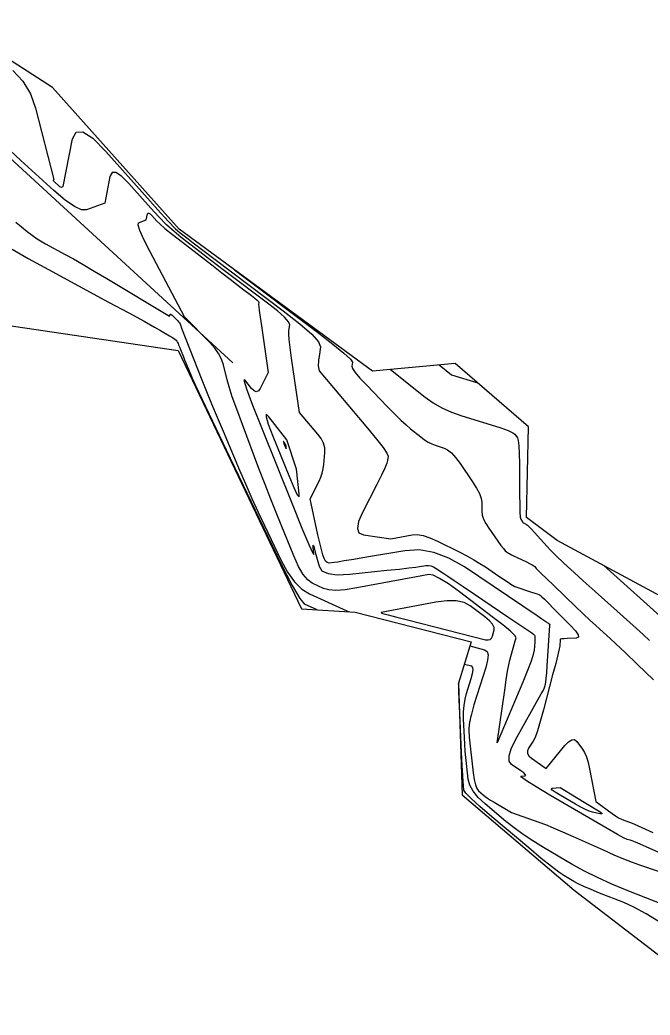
# Model space of a CAD drawing. Extents: x 1715724 to 1716561, y 394063 to 395906.
# Drawn here: x 1716371.9 to 1716427, y 394587.6 to 394674.6 of the extents above; entities that cross this region are included whole.
import ezdxf

# ---------------------------------------------------------------- set-up
doc = ezdxf.new("R2010")
doc.units = 0
for name, color, linetype in [('DT_X_Contour_Major', 7, 'Continuous'), ('DT_X_Contour_Minor', 7, 'Continuous'), ('DT_X_TIN_Hull', 7, 'Continuous'), ('GE_P_CL_10', 7, 'Continuous')]:
    doc.layers.add(name, color=color, linetype=linetype)

msp = doc.modelspace()

# ---------------------------------------------------------------- linework, layer by layer
at = {"layer": 'DT_X_Contour_Major'}
msp.add_lwpolyline([(1716404.305, 394644.062), (1716407.333, 394641.642), (1716408.02, 394641.152), (1716408.784, 394640.717), (1716409.626, 394640.338), (1716410.545, 394640.014), (1716413.097, 394639.226), (1716413.945, 394638.952), (1716414.574, 394638.723), (1716414.983, 394638.538), (1716415.174, 394638.398), (1716415.39, 394638.082), (1716415.462, 394637.852), (1716415.514, 394637.398), (1716415.548, 394636.722), (1716415.564, 394635.822), (1716415.579, 394633.126), (1716415.59, 394632.233), (1716415.611, 394631.577), (1716415.641, 394631.157), (1716415.682, 394630.974), (1716415.844, 394630.745), (1716415.877, 394630.702), (1716415.901, 394630.673), (1716415.917, 394630.659), (1716415.988, 394630.62), (1716416.186, 394630.524), (1716416.264, 394630.463), (1716416.406, 394630.323), (1716416.612, 394630.106), (1716416.882, 394629.811), (1716417.686, 394628.919), (1716417.98, 394628.597), (1716418.258, 394628.302), (1716418.521, 394628.033), (1716418.768, 394627.789), (1716419.405, 394627.175), (1716419.757, 394626.846), (1716420.336, 394626.318), (1716421.14, 394625.592), (1716422.171, 394624.668), (1716425.221, 394621.938), (1716426.361, 394620.907), (1716426.932, 394620.38)], dxfattribs=at)
at = {"layer": 'DT_X_Contour_Minor'}
for points in [[(1716371.329, 394670.189), (1716372.195, 394669.253), (1716372.853, 394668.156), (1716373.302, 394666.899), (1716374.912, 394660.655), (1716374.841, 394660.609), (1716374.841, 394660.588), (1716374.871, 394660.546), (1716374.931, 394660.483), (1716375.021, 394660.399), (1716375.301, 394660.146), (1716375.397, 394660.064), (1716375.475, 394660.009), (1716375.535, 394659.981), (1716375.577, 394659.98), (1716375.733, 394660.036), (1716376.535, 394664.205), (1716376.846, 394664.807), (1716377.433, 394664.826), (1716378.297, 394664.263), (1716379.438, 394663.117), (1716382.848, 394659.286), (1716384, 394658.003), (1716384.897, 394657.029), (1716385.54, 394656.364), (1716385.928, 394656.008), (1716386.624, 394655.468), (1716387.061, 394655.134), (1716388.993, 394653.671), (1716394.946, 394649.182), (1716396.402, 394648.04), (1716397.43, 394647.135), (1716398.027, 394646.466), (1716398.195, 394646.034), (1716398.07, 394645.199), (1716398.031, 394644.913), (1716398.007, 394644.682), (1716397.998, 394644.506), (1716398.004, 394644.385), (1716398.069, 394643.949), (1716402.302, 394638.929), (1716403.095, 394637.969), (1716403.657, 394637.243), (1716403.99, 394636.75), (1716404.092, 394636.491), (1716404.059, 394636.109), (1716403.99, 394635.87), (1716403.808, 394635.44), (1716403.511, 394634.817), (1716403.102, 394634.002), (1716401.858, 394631.574), (1716401.513, 394630.768), (1716401.413, 394630.171), (1716401.556, 394629.783), (1716401.944, 394629.604), (1716404.324, 394629.258), (1716406.203, 394629.615), (1716406.643, 394629.638), (1716407.159, 394629.553), (1716407.75, 394629.361), (1716408.417, 394629.061), (1716410.295, 394628.118), (1716410.967, 394627.771), (1716411.575, 394627.437), (1716412.118, 394627.116), (1716412.596, 394626.808), (1716413.784, 394626.004), (1716414.183, 394625.734), (1716414.489, 394625.529), (1716414.701, 394625.387), (1716414.82, 394625.31), (1716415.158, 394625.098), (1716416.63, 394624.611), (1716416.91, 394624.517), (1716417.12, 394624.444), (1716417.26, 394624.39), (1716417.329, 394624.357), (1716417.42, 394624.295), (1716417.518, 394624.207), (1716417.745, 394623.987), (1716418.099, 394623.637), (1716418.58, 394623.155), (1716420.036, 394621.696), (1716420.476, 394621.215), (1716420.705, 394620.868), (1716420.722, 394620.655), (1716420.529, 394620.574), (1716419.729, 394620.539), (1716419.467, 394620.526), (1716419.28, 394620.515), (1716419.167, 394620.507), (1716419.129, 394620.5), (1716419.127, 394620.472), (1716419.088, 394619.894), (1716419.043, 394619.643), (1716418.926, 394619.137), (1716418.735, 394618.377), (1716418.471, 394617.362), (1716417.67, 394614.315), (1716417.389, 394613.287), (1716417.145, 394612.487), (1716416.938, 394611.914), (1716416.77, 394611.57), (1716416.37, 394610.955), (1716416.273, 394610.729), (1716416.283, 394610.512), (1716416.398, 394610.305), (1716416.62, 394610.107), (1716417.903, 394609.204), (1716419.521, 394611.193), (1716419.848, 394611.535), (1716420.135, 394611.708), (1716420.382, 394611.711), (1716420.589, 394611.546), (1716421.087, 394610.879), (1716421.265, 394610.584), (1716421.426, 394610.198), (1716421.569, 394609.721), (1716421.694, 394609.154), (1716422.238, 394606.297), (1716423.663, 394605.252), (1716423.957, 394605.047), (1716424.228, 394604.881), (1716424.475, 394604.753), (1716424.698, 394604.663), (1716425.264, 394604.476), (1716425.622, 394604.333), (1716426.272, 394604.044), (1716427.215, 394603.611)], [(1716428.261, 394601.621), (1716426.65, 394602.34), (1716426.109, 394602.578), (1716425.695, 394602.755), (1716425.408, 394602.869), (1716425.248, 394602.921), (1716424.99, 394602.978), (1716424.73, 394603.099), (1716424.143, 394603.421), (1716423.228, 394603.945), (1716421.986, 394604.669), (1716418.237, 394606.867), (1716417.024, 394607.589), (1716416.194, 394608.108), (1716415.749, 394608.422), (1716415.688, 394608.533), (1716416.038, 394608.556), (1716416.115, 394608.59), (1716416.083, 394608.673), (1716415.941, 394608.806), (1716415.691, 394608.988), (1716414.878, 394609.542), (1716414.672, 394609.831), (1716414.661, 394610.286), (1716414.845, 394610.905), (1716415.226, 394611.688), (1716417.459, 394615.728), (1716417.663, 394616.041), (1716417.704, 394616.11), (1716417.739, 394616.184), (1716417.77, 394616.262), (1716417.795, 394616.345), (1716417.854, 394616.572), (1716417.88, 394616.736), (1716417.912, 394617.058), (1716417.951, 394617.539), (1716417.996, 394618.177), (1716418.233, 394621.689), (1716418.235, 394621.72), (1716418.237, 394621.742), (1716418.239, 394621.755), (1716418.241, 394621.759), (1716418.246, 394621.76), (1716418.246, 394621.761), (1716418.244, 394621.763), (1716418.242, 394621.765), (1716418.235, 394621.772), (1716418.192, 394621.803), (1716418.142, 394621.836), (1716418.074, 394621.883), (1716417.867, 394622.022), (1716417.799, 394622.068), (1716417.72, 394622.12), (1716417.71, 394622.127), (1716417.706, 394622.129), (1716417.705, 394622.129), (1716417.694, 394622.137), (1716417.606, 394622.196), (1716417.529, 394622.248), (1716417.121, 394622.524), (1716410.764, 394626.81), (1716409.416, 394627.586), (1716408.097, 394628.081), (1716406.807, 394628.292), (1716405.546, 394628.221), (1716402.223, 394627.654), (1716401.111, 394627.466), (1716400.268, 394627.326), (1716399.695, 394627.236), (1716399.391, 394627.194), (1716398.939, 394627.147), (1716398.779, 394627.179), (1716398.636, 394627.308), (1716398.512, 394627.534), (1716398.405, 394627.858), (1716397.949, 394629.598), (1716397.279, 394632.747), (1716398.073, 394634.296), (1716398.226, 394634.636), (1716398.345, 394634.993), (1716398.43, 394635.366), (1716398.482, 394635.755), (1716398.573, 394636.816), (1716398.561, 394637.214), (1716398.455, 394637.614), (1716398.255, 394638.015), (1716397.961, 394638.418), (1716396.374, 394640.3), (1716395.674, 394645.054), (1716395.547, 394645.968), (1716395.463, 394646.676), (1716395.425, 394647.175), (1716395.43, 394647.467), (1716395.505, 394647.968), (1716395.404, 394648.227), (1716395.046, 394648.628), (1716394.43, 394649.171), (1716393.556, 394649.856), (1716389.929, 394652.593), (1716389.074, 394653.242), (1716388.317, 394653.822), (1716387.657, 394654.33), (1716386.03, 394655.591), (1716385.406, 394656.106), (1716384.754, 394656.705), (1716384.074, 394657.389), (1716383.367, 394658.157), (1716381.445, 394660.317), (1716380.802, 394660.962), (1716380.315, 394661.28), (1716379.984, 394661.269), (1716379.809, 394660.929), (1716379.356, 394658.58), (1716377.757, 394658.002), (1716377.322, 394658.016), (1716376.703, 394658.305), (1716375.898, 394658.87), (1716374.909, 394659.709), (1716372.026, 394662.316), (1716371.099, 394663.184)], [(1716413.625, 394611.424), (1716414.286, 394616.045), (1716414.42, 394616.95), (1716414.54, 394617.688), (1716414.646, 394618.256), (1716414.737, 394618.656), (1716415.101, 394620.024), (1716415.188, 394620.341), (1716415.269, 394620.624), (1716415.162, 394620.818), (1716414.78, 394621.188), (1716414.123, 394621.734), (1716413.191, 394622.456), (1716410.339, 394624.617), (1716409.37, 394625.319), (1716408.6, 394625.807), (1716408.03, 394626.079), (1716407.66, 394626.135), (1716406.567, 394625.929), (1716401.354, 394624.97), (1716400.362, 394624.818), (1716399.547, 394624.759), (1716398.909, 394624.793), (1716398.448, 394624.92), (1716397.454, 394625.384), (1716397.076, 394625.664), (1716396.686, 394626.154), (1716396.283, 394626.855), (1716395.869, 394627.768), (1716394.75, 394630.481), (1716394.314, 394631.553), (1716393.848, 394632.731), (1716393.35, 394634.016), (1716392.821, 394635.408), (1716391.37, 394639.264), (1716390.879, 394640.591), (1716390.493, 394641.68), (1716390.212, 394642.531), (1716390.037, 394643.144), (1716389.711, 394644.463), (1716389.546, 394644.956), (1716389.293, 394645.446), (1716388.953, 394645.932), (1716388.525, 394646.416), (1716386.327, 394648.665), (1716383.307, 394654.341), (1716382.758, 394655.412), (1716382.408, 394656.192), (1716382.256, 394656.681), (1716382.302, 394656.878), (1716382.98, 394657.123), (1716383.082, 394657.654), (1716383.122, 394657.731), (1716383.197, 394657.733), (1716383.307, 394657.661), (1716383.452, 394657.516), (1716383.886, 394657.028), (1716384.149, 394656.775), (1716384.61, 394656.381), (1716385.271, 394655.848), (1716386.131, 394655.174), (1716388.691, 394653.191), (1716389.572, 394652.509), (1716390.297, 394651.95), (1716390.866, 394651.514), (1716391.277, 394651.201), (1716392.167, 394650.53), (1716392.458, 394650.302), (1716392.663, 394650.122), (1716392.782, 394649.988), (1716392.815, 394649.902), (1716392.79, 394649.735), (1716392.798, 394649.571), (1716392.841, 394649.205), (1716392.917, 394648.636), (1716393.029, 394647.864), (1716393.629, 394643.79), (1716392.926, 394642.411), (1716392.766, 394642.188), (1716392.587, 394642.112), (1716392.39, 394642.181), (1716392.173, 394642.397), (1716391.571, 394643.167), (1716391.496, 394643.114), (1716391.724, 394642.376), (1716392.255, 394640.954), (1716393.088, 394638.848), (1716395.712, 394632.319), (1716396.569, 394630.207), (1716397.174, 394628.767), (1716397.526, 394627.999), (1716397.624, 394627.904), (1716397.55, 394628.547), (1716397.541, 394628.7), (1716397.569, 394628.676), (1716397.635, 394628.476), (1716397.738, 394628.099), (1716398.063, 394626.858), (1716398.322, 394626.466), (1716398.855, 394626.222), (1716399.662, 394626.126), (1716400.743, 394626.177), (1716403.99, 394626.51), (1716405.081, 394626.623), (1716405.921, 394626.715), (1716406.508, 394626.784), (1716406.843, 394626.831), (1716407.4, 394626.926), (1716407.613, 394626.936), (1716407.835, 394626.897), (1716408.066, 394626.808), (1716408.305, 394626.668), (1716408.955, 394626.23), (1716409.305, 394625.994), (1716409.87, 394625.614), (1716410.647, 394625.091), (1716411.638, 394624.423), (1716414.566, 394622.452), (1716415.53, 394621.802), (1716416.226, 394621.329), (1716416.654, 394621.033), (1716416.814, 394620.915), (1716416.883, 394620.836), (1716416.904, 394620.777), (1716416.914, 394620.658), (1716416.913, 394620.48), (1716416.901, 394620.243), (1716416.856, 394619.531), (1716416.781, 394619.156), (1716416.591, 394618.563), (1716416.284, 394617.753), (1716415.863, 394616.725), (1716413.625, 394611.424)], [(1716371.572, 394656.925), (1716372.587, 394656.111), (1716373.455, 394655.482), (1716374.175, 394655.04), (1716375.9, 394654.109), (1716376.612, 394653.716), (1716377.456, 394653.234), (1716378.432, 394652.664), (1716379.54, 394652.006), (1716385.016, 394648.727), (1716385.076, 394648.886), (1716385.102, 394648.899), (1716385.158, 394648.872), (1716385.242, 394648.803), (1716385.354, 394648.694), (1716385.693, 394648.348), (1716385.805, 394648.227), (1716385.89, 394648.123), (1716385.947, 394648.037), (1716385.976, 394647.967), (1716386.046, 394647.684), (1716387.835, 394643.147), (1716388.238, 394642.137), (1716388.68, 394641.052), (1716389.161, 394639.892), (1716389.681, 394638.655), (1716391.12, 394635.259), (1716391.66, 394634.001), (1716392.203, 394632.777), (1716392.747, 394631.585), (1716393.293, 394630.426), (1716394.752, 394627.379), (1716395.318, 394626.34), (1716395.922, 394625.506), (1716396.563, 394624.877), (1716397.243, 394624.455), (1716400.504, 394622.963), (1716400.645, 394622.898)], [(1716371.269, 394654.58), (1716372.672, 394653.762), (1716374.45, 394652.783), (1716379.69, 394649.955), (1716381.446, 394649.005), (1716382.786, 394648.275), (1716383.708, 394647.766), (1716384.214, 394647.478), (1716385.007, 394647.003), (1716385.27, 394646.841), (1716385.465, 394646.71), (1716385.593, 394646.611), (1716385.652, 394646.544), (1716385.719, 394646.406), (1716385.753, 394646.33), (1716385.805, 394646.205), (1716385.875, 394646.033), (1716385.963, 394645.811), (1716386.221, 394645.157), (1716386.321, 394644.905), (1716386.429, 394644.641), (1716386.543, 394644.364), (1716386.665, 394644.075), (1716386.999, 394643.287), (1716387.278, 394642.674), (1716387.865, 394641.427), (1716388.76, 394639.545), (1716389.962, 394637.03), (1716393.58, 394629.475), (1716394.796, 394626.982), (1716395.733, 394625.171), (1716396.389, 394624.041), (1716396.765, 394623.592), (1716397.868, 394623.088), (1716397.916, 394623.066)], [(1716390.691, 394652.764), (1716397.919, 394647.314), (1716399.271, 394646.275), (1716400.232, 394645.495), (1716400.8, 394644.973), (1716400.976, 394644.71), (1716400.922, 394644.351), (1716400.989, 394644.146), (1716401.229, 394643.8), (1716401.641, 394643.313), (1716402.227, 394642.686), (1716404.021, 394640.824), (1716404.652, 394640.179), (1716405.2, 394639.641), (1716405.664, 394639.209), (1716406.045, 394638.885), (1716406.951, 394638.161), (1716407.285, 394637.912), (1716407.607, 394637.708), (1716407.917, 394637.55), (1716408.214, 394637.438), (1716408.992, 394637.197), (1716409.298, 394637.044), (1716409.632, 394636.766), (1716409.995, 394636.362), (1716410.386, 394635.833), (1716411.466, 394634.254), (1716411.821, 394633.698), (1716412.075, 394633.213), (1716412.228, 394632.8), (1716412.28, 394632.459), (1716412.285, 394631.645), (1716412.324, 394631.324), (1716412.437, 394630.975), (1716412.624, 394630.596), (1716412.885, 394630.188), (1716413.68, 394629.059), (1716413.95, 394628.683), (1716414.164, 394628.402), (1716414.323, 394628.216), (1716414.426, 394628.124), (1716414.625, 394628.006), (1716414.729, 394627.949), (1716414.889, 394627.867), (1716415.106, 394627.759), (1716415.381, 394627.626), (1716416.189, 394627.237), (1716416.461, 394627.102), (1716416.67, 394626.989), (1716416.817, 394626.898), (1716416.901, 394626.829), (1716417.042, 394626.673), (1716417.177, 394626.536), (1716417.477, 394626.242), (1716417.943, 394625.791), (1716418.574, 394625.183), (1716420.475, 394623.352), (1716421.142, 394622.712), (1716421.717, 394622.168), (1716422.199, 394621.718), (1716422.589, 394621.363), (1716423.507, 394620.542), (1716424, 394620.085), (1716424.793, 394619.33), (1716425.885, 394618.278), (1716427.277, 394616.927)], [(1716408.552, 394644.455), (1716409.63, 394643.593), (1716411.928, 394642.884)], [(1716395.417, 394634.809), (1716395.861, 394633.746), (1716396.163, 394633.12), (1716396.322, 394632.932), (1716396.339, 394633.181), (1716396.088, 394635.361), (1716395.264, 394637.91), (1716393.689, 394639.925), (1716393.458, 394640.142), (1716393.44, 394639.932), (1716393.635, 394639.293), (1716394.044, 394638.226), (1716395.417, 394634.809)], [(1716395.122, 394637.299), (1716395.162, 394637.204), (1716395.189, 394637.148), (1716395.203, 394637.131), (1716395.204, 394637.154), (1716395.182, 394637.348), (1716395.109, 394637.575), (1716394.968, 394637.754), (1716394.948, 394637.774), (1716394.946, 394637.755), (1716394.964, 394637.698), (1716395, 394637.603), (1716395.122, 394637.299)], [(1716422.93, 394626.919), (1716428.454, 394621.975), (1716429.576, 394620.964), (1716430.575, 394620.051), (1716431.449, 394619.235), (1716432.199, 394618.516), (1716434.035, 394616.73), (1716434.746, 394616.031), (1716435.501, 394615.275), (1716436.302, 394614.461), (1716437.147, 394613.588), (1716439.461, 394611.186), (1716440.313, 394610.344), (1716441.132, 394609.621), (1716441.918, 394609.017), (1716442.672, 394608.532), (1716444.638, 394607.395), (1716445.38, 394606.933), (1716446.129, 394606.4), (1716446.886, 394605.795), (1716447.651, 394605.119), (1716451.24, 394601.797)], [(1716413.37, 394621.299), (1716413.363, 394621.526), (1716413.222, 394621.791), (1716412.947, 394622.094), (1716412.54, 394622.435), (1716411.273, 394623.394), (1716410.73, 394623.685), (1716410.048, 394623.837), (1716409.229, 394623.851), (1716408.273, 394623.726), (1716403.486, 394622.822), (1716403.496, 394622.785), (1716403.647, 394622.74), (1716404.099, 394622.62), (1716404.85, 394622.426), (1716405.9, 394622.158), (1716412.614, 394620.448), (1716412.83, 394620.421), (1716413.002, 394620.461), (1716413.128, 394620.568), (1716413.211, 394620.743), (1716413.37, 394621.299)], [(1716411.246, 394619.905), (1716412.528, 394619.574), (1716412.741, 394619.424), (1716412.829, 394619.116), (1716412.794, 394618.651), (1716412.634, 394618.029), (1716411.597, 394614.754), (1716411.35, 394613.821), (1716411.302, 394613.635), (1716411.263, 394613.474), (1716411.235, 394613.34), (1716411.217, 394613.233), (1716411.181, 394612.981), (1716411.169, 394612.882), (1716411.161, 394612.775), (1716411.157, 394612.659), (1716411.157, 394612.535), (1716411.164, 394611.934), (1716411.529, 394608.823), (1716411.617, 394608.224), (1716411.723, 394607.759), (1716411.847, 394607.429), (1716411.99, 394607.233), (1716412.395, 394606.891), (1716412.569, 394606.755), (1716412.787, 394606.602), (1716413.05, 394606.433), (1716413.356, 394606.249), (1716414.89, 394605.348), (1716417.266, 394604.504), (1716417.834, 394604.291), (1716418.521, 394604.011), (1716419.327, 394603.666), (1716420.251, 394603.255), (1716422.873, 394602.072), (1716423.809, 394601.657), (1716424.652, 394601.302), (1716425.402, 394601.007), (1716426.057, 394600.77), (1716427.681, 394600.219)], [(1716431.508, 394595.959), (1716424.975, 394598.541), (1716423.629, 394599.096), (1716422.393, 394599.654), (1716421.265, 394600.216), (1716420.247, 394600.78), (1716417.676, 394602.29), (1716416.748, 394602.857), (1716415.89, 394603.426), (1716415.105, 394603.996), (1716414.39, 394604.569), (1716412.58, 394606.097), (1716411.979, 394606.662), (1716411.532, 394607.212), (1716411.24, 394607.746), (1716411.103, 394608.265), (1716410.943, 394609.628), (1716410.887, 394610.152), (1716410.839, 394610.704), (1716410.799, 394611.282), (1716410.767, 394611.887), (1716410.693, 394613.536), (1716410.688, 394614.138), (1716410.729, 394614.709), (1716410.815, 394615.249), (1716410.948, 394615.756), (1716411.363, 394617.068), (1716411.482, 394617.502), (1716411.527, 394617.823), (1716411.499, 394618.03), (1716411.397, 394618.123), (1716410.75, 394618.29)], [(1716427.921, 394595.71), (1716426.65, 394596.477), (1716425.57, 394597.064), (1716424.679, 394597.468), (1716422.558, 394598.307), (1716421.821, 394598.606), (1716421.202, 394598.874), (1716420.7, 394599.111), (1716420.316, 394599.318), (1716419.448, 394599.828), (1716419.012, 394600.123), (1716418.356, 394600.624), (1716417.481, 394601.332), (1716416.385, 394602.246), (1716413.171, 394604.96), (1716412.114, 394605.869), (1716411.354, 394606.564), (1716410.89, 394607.042), (1716410.724, 394607.305), (1716410.675, 394607.718), (1716410.652, 394608.014), (1716410.619, 394608.594), (1716410.576, 394609.457), (1716410.522, 394610.602), (1716410.368, 394614.034), (1716410.317, 394615.162), (1716410.282, 394615.97), (1716410.262, 394616.458), (1716410.257, 394616.627), (1716410.265, 394616.652), (1716410.267, 394616.66), (1716410.268, 394616.666), (1716410.268, 394616.67), (1716410.266, 394616.672), (1716410.253, 394616.675)], [(1716419.114, 394606.865), (1716418.694, 394607.124), (1716418.437, 394607.312), (1716418.344, 394607.428), (1716418.414, 394607.474), (1716419.124, 394607.521), (1716420.553, 394606.659), (1716422.32, 394605.593), (1716422.621, 394605.4), (1716422.766, 394605.277), (1716422.757, 394605.225), (1716422.591, 394605.243), (1716421.943, 394605.384), (1716421.668, 394605.468), (1716421.328, 394605.611), (1716420.923, 394605.815), (1716420.453, 394606.08), (1716419.114, 394606.865)]]:
    msp.add_lwpolyline(points, dxfattribs=at)
at = {"layer": 'DT_X_TIN_Hull'}
for points in [[(1716482.258, 394572.447), (1716465.562, 394591.047), (1716457.962, 394594.493), (1716453.927, 394597.228), (1716446.604, 394609.681), (1716436.172, 394619.799), (1716418.865, 394629.105), (1716416.186, 394631.116), (1716416.371, 394639.039), (1716409.961, 394644.585), (1716402.736, 394643.917), (1716385.852, 394656.318), (1716374.782, 394668.715), (1716365.574, 394674.608)], [(1716362.292, 394649.196), (1716385.754, 394645.713), (1716396.521, 394623.151), (1716401.227, 394622.862), (1716411.356, 394620.263), (1716410.244, 394616.644), (1716410.559, 394606.887), (1716420.351, 394598.572), (1716437.143, 394585.644)]]:
    msp.add_lwpolyline(points, dxfattribs=at)
at = {"layer": 'GE_P_CL_10'}
msp.add_line((1716390.541, 394644.647), (1716366.245, 394666.965), dxfattribs=at)

doc.saveas('drawing.dxf')
